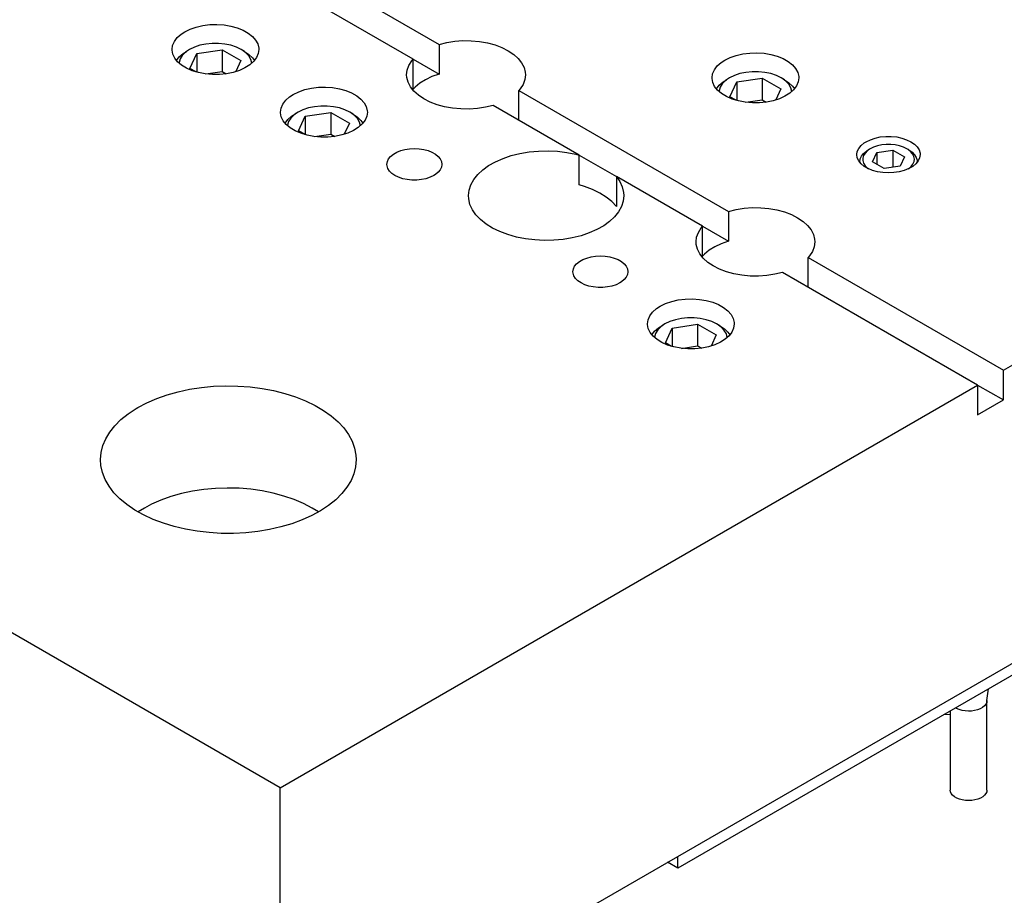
# Model space of a CAD drawing. Header units: inches. Extents: x 3 to 351, y 4 to 271.
# Tile 349 of 530: x 171.29 to 178.03, y 249.31 to 255.31. Entities that reach past the tile are written whole.
import ezdxf

# ---------------------------------------------------------------- set-up
doc = ezdxf.new("R2010")
doc.units = ezdxf.units.IN
doc.header["$LTSCALE"] = 0.5
doc.header["$MEASUREMENT"] = 0
doc.layers.add('DST', color=7, linetype='Continuous')

msp = doc.modelspace()

# ---------------------------------------------------------------- linework, layer by layer
at = {"layer": 'DST', "color": 254, "linetype": 'Continuous'}
for p, q in [((187.212, 256.1737), (173.0699, 248.0088)), ((173.4316, 255.5566), (174.1577, 255.1374)), ((173.981, 255.0353), (173.2548, 255.4546)), ((178.0196, 252.9077), (182.2623, 255.3572)), ((172.4552, 255.2414), (172.4969, 255.2559)), ((172.4969, 255.2559), (172.5423, 255.2662)), ((172.5423, 255.2662), (172.5899, 255.272)), ((172.5899, 255.272), (172.6385, 255.2733)), ((172.6385, 255.2733), (172.6869, 255.27)), ((172.6869, 255.27), (172.7336, 255.2622)), ((172.7336, 255.2622), (172.7776, 255.2501)), ((172.3664, 255.1831), (172.3928, 255.2067)), ((172.3928, 255.2067), (172.418, 255.2232)), ((172.418, 255.2232), (172.4552, 255.2414)), ((172.7776, 255.2501), (172.8175, 255.234)), ((172.8175, 255.234), (172.8523, 255.2143)), ((172.8523, 255.2143), (172.881, 255.1916)), ((172.881, 255.1916), (172.903, 255.1665)), ((172.3311, 255.1021), (172.3351, 255.1301)), ((172.3351, 255.1301), (172.3469, 255.1573)), ((172.3469, 255.1573), (172.3664, 255.1831)), ((172.903, 255.1665), (172.9176, 255.1397)), ((172.9176, 255.1397), (172.9243, 255.1119)), ((174.1577, 255.1374), (174.2102, 255.1503)), ((174.1577, 255.1374), (174.1577, 254.9333)), ((174.2102, 255.1503), (174.2652, 255.1588)), ((174.2652, 255.1588), (174.3217, 255.1628)), ((174.3217, 255.1628), (174.3787, 255.1622)), ((174.3787, 255.1622), (174.435, 255.157)), ((174.435, 255.157), (174.4894, 255.1473)), ((174.4894, 255.1473), (174.541, 255.1333)), ((174.541, 255.1333), (174.5886, 255.1152)), ((172.3311, 255.0983), (172.3311, 255.1021)), ((172.3362, 255.0704), (172.3311, 255.0983)), ((172.3491, 255.0433), (172.3362, 255.0704)), ((172.9208, 255.074), (172.909, 255.0468)), ((172.9248, 255.1021), (172.9208, 255.074)), ((172.9243, 255.1119), (172.9248, 255.1021)), ((174.5886, 255.1152), (174.6314, 255.0935)), ((174.6314, 255.0935), (174.6686, 255.0686)), ((174.6686, 255.0686), (174.6993, 255.0409)), ((176.1498, 255.0475), (176.1916, 255.0619)), ((176.1916, 255.0619), (176.2369, 255.0722)), ((176.2369, 255.0722), (176.2845, 255.0781)), ((176.2845, 255.0781), (176.3332, 255.0794)), ((176.3332, 255.0794), (176.3815, 255.0761)), ((176.3815, 255.0761), (176.4283, 255.0683)), ((176.4283, 255.0683), (176.4722, 255.0562)), ((176.4722, 255.0562), (176.5121, 255.0401)), ((172.3695, 255.0177), (172.3491, 255.0433)), ((172.3968, 254.9945), (172.3695, 255.0177)), ((172.4304, 254.9741), (172.3968, 254.9945)), ((172.8631, 254.9974), (172.8303, 254.9766)), ((172.8895, 255.021), (172.8631, 254.9974)), ((172.909, 255.0468), (172.8895, 255.021)), ((173.9404, 254.9614), (173.9523, 254.9935)), ((173.9523, 254.9935), (173.9719, 255.0244)), ((173.9719, 255.0244), (173.981, 255.0353)), ((173.981, 254.8312), (173.981, 255.0353)), ((173.981, 255.0353), (174.1577, 254.9333)), ((174.6993, 255.0409), (174.723, 255.011)), ((174.723, 255.011), (174.7392, 254.9795)), ((176.0416, 254.9634), (176.061, 254.9892)), ((176.061, 254.9892), (176.0875, 255.0128)), ((176.0875, 255.0128), (176.1127, 255.0293)), ((176.1127, 255.0293), (176.1498, 255.0475)), ((176.5121, 255.0401), (176.5469, 255.0204)), ((176.5469, 255.0204), (176.5757, 254.9977)), ((176.5757, 254.9977), (176.5976, 254.9726)), ((172.4693, 254.9572), (172.4304, 254.9741)), ((172.5124, 254.9442), (172.4693, 254.9572)), ((172.5587, 254.9354), (172.5124, 254.9442)), ((172.6068, 254.9311), (172.5587, 254.9354)), ((172.6555, 254.9314), (172.6068, 254.9311)), ((172.7035, 254.9363), (172.6555, 254.9314)), ((172.7494, 254.9456), (172.7035, 254.9363)), ((172.792, 254.9592), (172.7494, 254.9456)), ((172.8303, 254.9766), (172.792, 254.9592)), ((173.9364, 254.9285), (173.9404, 254.9614)), ((173.9377, 254.9102), (173.9364, 254.9285)), ((174.109, 254.9163), (174.0648, 254.8955)), ((174.1577, 254.9333), (174.109, 254.9163)), ((174.7392, 254.9795), (174.7477, 254.9469)), ((174.7489, 254.9285), (174.7449, 254.8957)), ((174.7477, 254.9469), (174.7489, 254.9285)), ((176.0257, 254.9081), (176.0297, 254.9362)), ((176.0297, 254.9362), (176.0416, 254.9634)), ((176.5976, 254.9726), (176.6122, 254.9458)), ((176.6122, 254.9458), (176.619, 254.918)), ((176.619, 254.918), (176.6195, 254.9081)), ((173.9461, 254.8776), (173.9377, 254.9102)), ((173.9623, 254.8461), (173.9461, 254.8776)), ((174.026, 254.8714), (173.9936, 254.8444)), ((174.0648, 254.8955), (174.026, 254.8714)), ((174.733, 254.8636), (174.7134, 254.8327)), ((174.7449, 254.8957), (174.733, 254.8636)), ((176.0258, 254.9044), (176.0257, 254.9081)), ((176.0308, 254.8764), (176.0258, 254.9044)), ((176.0437, 254.8493), (176.0308, 254.8764)), ((176.0641, 254.8238), (176.0437, 254.8493)), ((176.6036, 254.8529), (176.5842, 254.8271)), ((176.6155, 254.8801), (176.6036, 254.8529)), ((176.6195, 254.9081), (176.6155, 254.8801)), ((173.1353, 254.778), (173.1605, 254.7946)), ((173.1605, 254.7946), (173.1976, 254.8128)), ((173.1976, 254.8128), (173.2394, 254.8272)), ((173.2394, 254.8272), (173.2847, 254.8375)), ((173.2847, 254.8375), (173.3323, 254.8434)), ((173.3323, 254.8434), (173.381, 254.8447)), ((173.381, 254.8447), (173.4293, 254.8414)), ((173.4293, 254.8414), (173.4761, 254.8336)), ((173.4761, 254.8336), (173.52, 254.8214)), ((173.52, 254.8214), (173.5599, 254.8053)), ((173.5599, 254.8053), (173.5947, 254.7857)), ((173.5947, 254.7857), (173.6235, 254.763)), ((173.9861, 254.8162), (173.9623, 254.8461)), ((173.9936, 254.8444), (173.981, 254.8312)), ((174.0168, 254.7885), (173.9861, 254.8162)), ((174.0539, 254.7636), (174.0168, 254.7885)), ((174.7134, 254.8327), (174.7044, 254.8218)), ((174.7044, 254.8218), (176.1376, 253.9943)), ((174.7044, 254.6177), (174.7044, 254.8218)), ((176.0915, 254.8006), (176.0641, 254.8238)), ((176.125, 254.7802), (176.0915, 254.8006)), ((176.5249, 254.7827), (176.4867, 254.7653)), ((176.5577, 254.8035), (176.5249, 254.7827)), ((176.5842, 254.8271), (176.5577, 254.8035)), ((173.0775, 254.7014), (173.0894, 254.7287)), ((173.0894, 254.7287), (173.1088, 254.7545)), ((173.1088, 254.7545), (173.1353, 254.778)), ((173.6235, 254.763), (173.6455, 254.7379)), ((173.6455, 254.7379), (173.66, 254.7111)), ((174.0967, 254.7419), (174.0539, 254.7636)), ((174.1444, 254.7238), (174.0967, 254.7419)), ((174.196, 254.7098), (174.1444, 254.7238)), ((174.5276, 254.7197), (174.4752, 254.7068)), ((175.1173, 254.3793), (174.5276, 254.7197)), ((176.1639, 254.7633), (176.125, 254.7802)), ((176.2071, 254.7502), (176.1639, 254.7633)), ((176.2533, 254.7415), (176.2071, 254.7502)), ((176.3015, 254.7372), (176.2533, 254.7415)), ((176.3501, 254.7375), (176.3015, 254.7372)), ((176.3981, 254.7424), (176.3501, 254.7375)), ((176.444, 254.7517), (176.3981, 254.7424)), ((176.4867, 254.7653), (176.444, 254.7517)), ((173.0735, 254.6734), (173.0775, 254.7014)), ((173.0736, 254.6697), (173.0735, 254.6734)), ((173.0787, 254.6417), (173.0736, 254.6697)), ((173.66, 254.7111), (173.6668, 254.6832)), ((173.6673, 254.6734), (173.6633, 254.6454)), ((173.6668, 254.6832), (173.6673, 254.6734)), ((174.2504, 254.7001), (174.196, 254.7098)), ((174.3067, 254.6949), (174.2504, 254.7001)), ((174.3636, 254.6943), (174.3067, 254.6949)), ((174.4202, 254.6983), (174.3636, 254.6943)), ((174.4752, 254.7068), (174.4202, 254.6983)), ((173.0915, 254.6146), (173.0787, 254.6417)), ((173.1119, 254.5891), (173.0915, 254.6146)), ((173.1393, 254.5658), (173.1119, 254.5891)), ((173.632, 254.5923), (173.6055, 254.5687)), ((173.6514, 254.6181), (173.632, 254.5923)), ((173.6633, 254.6454), (173.6514, 254.6181)), ((173.1729, 254.5454), (173.1393, 254.5658)), ((173.2117, 254.5285), (173.1729, 254.5454)), ((173.2549, 254.5155), (173.2117, 254.5285)), ((173.3012, 254.5067), (173.2549, 254.5155)), ((173.4918, 254.517), (173.4459, 254.5076)), ((173.5345, 254.5306), (173.4918, 254.517)), ((173.5727, 254.548), (173.5345, 254.5306)), ((173.6055, 254.5687), (173.5727, 254.548)), ((173.3493, 254.5024), (173.3012, 254.5067)), ((173.398, 254.5027), (173.3493, 254.5024)), ((173.4459, 254.5076), (173.398, 254.5027)), ((177.0295, 254.4253), (177.0455, 254.445)), ((177.0455, 254.445), (177.0671, 254.4629)), ((177.0671, 254.4629), (177.0799, 254.4709)), ((177.0799, 254.4709), (177.1088, 254.4849)), ((177.1088, 254.4849), (177.1415, 254.4958)), ((177.1415, 254.4958), (177.1769, 254.5033)), ((177.1769, 254.5033), (177.2141, 254.5071)), ((177.2141, 254.5071), (177.2519, 254.5071)), ((177.2519, 254.5071), (177.289, 254.5033)), ((177.289, 254.5033), (177.3245, 254.4958)), ((177.3245, 254.4958), (177.3572, 254.4849)), ((177.3572, 254.4849), (177.3861, 254.4709)), ((177.3861, 254.4709), (177.4104, 254.4542)), ((177.4104, 254.4542), (177.4292, 254.4354)), ((173.8267, 254.3703), (173.8455, 254.3858)), ((173.8455, 254.3858), (173.8686, 254.3991)), ((173.8686, 254.3991), (173.8954, 254.4099)), ((173.8954, 254.4099), (173.925, 254.4179)), ((173.925, 254.4179), (173.9566, 254.4228)), ((173.9566, 254.4228), (173.9891, 254.4244)), ((173.9891, 254.4244), (174.0217, 254.4228)), ((174.0217, 254.4228), (174.0533, 254.4179)), ((174.0533, 254.4179), (174.0829, 254.4099)), ((174.0829, 254.4099), (174.1096, 254.3991)), ((174.1096, 254.3991), (174.1328, 254.3858)), ((174.1328, 254.3858), (174.1515, 254.3703)), ((174.6519, 254.3758), (174.7118, 254.3907)), ((174.7118, 254.3907), (174.7744, 254.4011)), ((174.7744, 254.4011), (174.8387, 254.4071)), ((174.8387, 254.4071), (174.9038, 254.4085)), ((174.9038, 254.4085), (174.9688, 254.4052)), ((174.9688, 254.4052), (175.0325, 254.3974)), ((175.0325, 254.3974), (175.0941, 254.3852)), ((175.0941, 254.3852), (175.1173, 254.3793)), ((175.1173, 254.1751), (175.1173, 254.3793)), ((175.1173, 254.3793), (175.3712, 254.2327)), ((177.0164, 254.3825), (177.0197, 254.4042)), ((177.0197, 254.3608), (177.0164, 254.3825)), ((177.0197, 254.4042), (177.0295, 254.4253)), ((177.4292, 254.4354), (177.4421, 254.4149)), ((177.4421, 254.4149), (177.4487, 254.3934)), ((177.4495, 254.3825), (177.4462, 254.3608)), ((177.4487, 254.3934), (177.4495, 254.3825)), ((173.8016, 254.3162), (173.8045, 254.335)), ((173.8023, 254.3067), (173.8016, 254.3162)), ((173.8045, 254.335), (173.8129, 254.3532)), ((173.8129, 254.3532), (173.8267, 254.3703)), ((174.1515, 254.3703), (174.1653, 254.3532)), ((174.1653, 254.3532), (174.1738, 254.335)), ((174.1738, 254.335), (174.1766, 254.3162)), ((174.1766, 254.3162), (174.1738, 254.2974)), ((174.4971, 254.3078), (174.5437, 254.3341)), ((174.5437, 254.3341), (174.5956, 254.3569)), ((174.5956, 254.3569), (174.6519, 254.3758)), ((177.0295, 254.3398), (177.0197, 254.3608)), ((177.0455, 254.32), (177.0295, 254.3398)), ((177.0671, 254.3022), (177.0455, 254.32)), ((177.4205, 254.32), (177.3989, 254.3022)), ((177.4365, 254.3398), (177.4205, 254.32)), ((177.4462, 254.3608), (177.4365, 254.3398)), ((173.808, 254.2882), (173.8023, 254.3067)), ((173.8192, 254.2704), (173.808, 254.2882)), ((173.8355, 254.2541), (173.8192, 254.2704)), ((173.8565, 254.2396), (173.8355, 254.2541)), ((174.1328, 254.2466), (174.1217, 254.2396)), ((174.1515, 254.2621), (174.1328, 254.2466)), ((174.1653, 254.2792), (174.1515, 254.2621)), ((174.1738, 254.2974), (174.1653, 254.2792)), ((174.395, 254.2123), (174.4222, 254.2465)), ((174.4222, 254.2465), (174.4564, 254.2785)), ((174.4564, 254.2785), (174.4971, 254.3078)), ((177.0938, 254.2868), (177.0671, 254.3022)), ((177.1247, 254.2743), (177.0938, 254.2868)), ((177.1589, 254.265), (177.1247, 254.2743)), ((177.1954, 254.2594), (177.1589, 254.265)), ((177.233, 254.2575), (177.1954, 254.2594)), ((177.2706, 254.2594), (177.233, 254.2575)), ((177.307, 254.265), (177.2706, 254.2594)), ((177.3412, 254.2743), (177.307, 254.265)), ((177.3722, 254.2868), (177.3412, 254.2743)), ((177.3989, 254.3022), (177.3722, 254.2868)), ((173.8816, 254.2275), (173.8565, 254.2396)), ((173.9099, 254.2181), (173.8816, 254.2275)), ((173.9406, 254.2116), (173.9099, 254.2181)), ((173.9728, 254.2083), (173.9406, 254.2116)), ((174.0055, 254.2083), (173.9728, 254.2083)), ((174.0377, 254.2116), (174.0055, 254.2083)), ((174.0684, 254.2181), (174.0377, 254.2116)), ((174.0967, 254.2275), (174.0684, 254.2181)), ((174.1217, 254.2396), (174.0967, 254.2275)), ((174.3634, 254.1394), (174.3754, 254.1764)), ((174.3754, 254.1764), (174.395, 254.2123)), ((175.153, 254.1644), (175.1173, 254.1751)), ((175.9609, 253.8922), (175.3712, 254.2327)), ((175.3712, 254.2327), (175.3712, 254.0286)), ((175.3712, 254.2327), (175.3953, 254.1977)), ((175.3953, 254.1977), (175.4118, 254.1614)), ((174.3594, 254.1019), (174.3634, 254.1394)), ((175.2076, 254.1439), (175.153, 254.1644)), ((175.2574, 254.1196), (175.2076, 254.1439)), ((175.3017, 254.0921), (175.2574, 254.1196)), ((175.4118, 254.1614), (175.4205, 254.1241)), ((175.4205, 254.1241), (175.4219, 254.1019)), ((174.3609, 254.0794), (174.3594, 254.1019)), ((174.3696, 254.0421), (174.3609, 254.0794)), ((174.3862, 254.0057), (174.3696, 254.0421)), ((175.3398, 254.0615), (175.3017, 254.0921)), ((175.3712, 254.0286), (175.3398, 254.0615)), ((175.4179, 254.0643), (175.406, 254.0273)), ((175.4219, 254.1019), (175.4179, 254.0643)), ((174.4104, 253.9708), (174.3862, 254.0057)), ((175.3863, 253.9915), (175.3592, 253.9573)), ((175.406, 254.0273), (175.3863, 253.9915)), ((176.1376, 253.9943), (176.1901, 254.0072)), ((176.1376, 253.9943), (176.1376, 253.7902)), ((176.1901, 254.0072), (176.2451, 254.0157)), ((176.2451, 254.0157), (176.3016, 254.0197)), ((176.3016, 254.0197), (176.3586, 254.0191)), ((176.3586, 254.0191), (176.4149, 254.0139)), ((176.4149, 254.0139), (176.4693, 254.0042)), ((176.4693, 254.0042), (176.5209, 253.9902)), ((176.5209, 253.9902), (176.5685, 253.9721)), ((176.5685, 253.9721), (176.6113, 253.9504)), ((174.4418, 253.9378), (174.4104, 253.9708)), ((174.4799, 253.9073), (174.4418, 253.9378)), ((174.5243, 253.8798), (174.4799, 253.9073)), ((175.325, 253.9252), (175.2843, 253.8959)), ((175.3592, 253.9573), (175.325, 253.9252)), ((176.6113, 253.9504), (176.6485, 253.9255)), ((176.6485, 253.9255), (176.6792, 253.8978)), ((174.5741, 253.8555), (174.5243, 253.8798)), ((174.6287, 253.835), (174.5741, 253.8555)), ((175.1858, 253.8468), (175.1295, 253.8279)), ((175.2376, 253.8696), (175.1858, 253.8468)), ((175.2843, 253.8959), (175.2376, 253.8696)), ((175.9203, 253.8183), (175.9322, 253.8504)), ((175.9322, 253.8504), (175.9518, 253.8813)), ((175.9518, 253.8813), (175.9609, 253.8922)), ((175.9609, 253.6881), (175.9609, 253.8922)), ((175.9609, 253.8922), (176.1376, 253.7902)), ((176.6792, 253.8978), (176.7029, 253.8679)), ((176.7029, 253.8679), (176.7191, 253.8364)), ((174.6873, 253.8185), (174.6287, 253.835)), ((174.7489, 253.8063), (174.6873, 253.8185)), ((174.8126, 253.7985), (174.7489, 253.8063)), ((174.8775, 253.7952), (174.8126, 253.7985)), ((174.9427, 253.7966), (174.8775, 253.7952)), ((175.007, 253.8026), (174.9427, 253.7966)), ((175.0696, 253.8131), (175.007, 253.8026)), ((175.1295, 253.8279), (175.0696, 253.8131)), ((175.9163, 253.7855), (175.9203, 253.8183)), ((175.9176, 253.7671), (175.9163, 253.7855)), ((176.0889, 253.7732), (176.0447, 253.7524)), ((176.1376, 253.7902), (176.0889, 253.7732)), ((176.7191, 253.8364), (176.7276, 253.8038)), ((176.7288, 253.7855), (176.7248, 253.7527)), ((176.7276, 253.8038), (176.7288, 253.7855)), ((175.926, 253.7346), (175.9176, 253.7671)), ((175.9422, 253.703), (175.926, 253.7346)), ((175.966, 253.6731), (175.9422, 253.703)), ((176.0059, 253.7283), (175.9735, 253.7013)), ((176.0447, 253.7524), (176.0059, 253.7283)), ((176.7129, 253.7205), (176.6933, 253.6896)), ((176.7248, 253.7527), (176.7129, 253.7205)), ((175.0857, 253.6184), (175.0995, 253.6355)), ((175.0995, 253.6355), (175.1183, 253.6509)), ((175.1183, 253.6509), (175.1414, 253.6643)), ((175.1414, 253.6643), (175.1682, 253.6751)), ((175.1682, 253.6751), (175.1978, 253.6831)), ((175.1978, 253.6831), (175.2294, 253.6879)), ((175.2294, 253.6879), (175.2619, 253.6896)), ((175.2619, 253.6896), (175.2945, 253.6879)), ((175.2945, 253.6879), (175.326, 253.6831)), ((175.326, 253.6831), (175.3557, 253.6751)), ((175.3557, 253.6751), (175.3824, 253.6643)), ((175.3824, 253.6643), (175.4056, 253.6509)), ((175.4056, 253.6509), (175.4243, 253.6355)), ((175.4243, 253.6355), (175.4381, 253.6184)), ((175.9735, 253.7013), (175.9609, 253.6881)), ((175.9967, 253.6454), (175.966, 253.6731)), ((176.0338, 253.6205), (175.9967, 253.6454)), ((176.6933, 253.6896), (176.6843, 253.6787)), ((176.6843, 253.6787), (178.0196, 252.9077)), ((176.6843, 253.4746), (176.6843, 253.6787)), ((175.0744, 253.5813), (175.0773, 253.6001)), ((175.0751, 253.5719), (175.0744, 253.5813)), ((175.0808, 253.5533), (175.0751, 253.5719)), ((175.0773, 253.6001), (175.0857, 253.6184)), ((175.4381, 253.6184), (175.4466, 253.6001)), ((175.4466, 253.6001), (175.4494, 253.5813)), ((175.4494, 253.5813), (175.4466, 253.5625)), ((176.0766, 253.5988), (176.0338, 253.6205)), ((176.1243, 253.5807), (176.0766, 253.5988)), ((176.1759, 253.5667), (176.1243, 253.5807)), ((176.5075, 253.5766), (176.4551, 253.5637)), ((177.8429, 252.8057), (176.5075, 253.5766)), ((175.092, 253.5356), (175.0808, 253.5533)), ((175.1083, 253.5192), (175.092, 253.5356)), ((175.1293, 253.5048), (175.1083, 253.5192)), ((175.1544, 253.4927), (175.1293, 253.5048)), ((175.3945, 253.5048), (175.3695, 253.4927)), ((175.4056, 253.5118), (175.3945, 253.5048)), ((175.4243, 253.5272), (175.4056, 253.5118)), ((175.4381, 253.5443), (175.4243, 253.5272)), ((175.4466, 253.5625), (175.4381, 253.5443)), ((176.2303, 253.557), (176.1759, 253.5667)), ((176.2866, 253.5518), (176.2303, 253.557)), ((176.3435, 253.5512), (176.2866, 253.5518)), ((176.4001, 253.5552), (176.3435, 253.5512)), ((176.4551, 253.5637), (176.4001, 253.5552)), ((175.1827, 253.4832), (175.1544, 253.4927)), ((175.2134, 253.4768), (175.1827, 253.4832)), ((175.2456, 253.4735), (175.2134, 253.4768)), ((175.2783, 253.4735), (175.2456, 253.4735)), ((175.3104, 253.4768), (175.2783, 253.4735)), ((175.3412, 253.4832), (175.3104, 253.4768)), ((175.3695, 253.4927), (175.3412, 253.4832)), ((175.7079, 253.3635), (175.7496, 253.3779)), ((175.7496, 253.3779), (175.795, 253.3882)), ((175.795, 253.3882), (175.8426, 253.3941)), ((175.8426, 253.3941), (175.8912, 253.3954)), ((175.8912, 253.3954), (175.9396, 253.3921)), ((175.9396, 253.3921), (175.9863, 253.3843)), ((175.9863, 253.3843), (176.0303, 253.3722)), ((176.0303, 253.3722), (176.0702, 253.3561)), ((175.5996, 253.2794), (175.6191, 253.3052)), ((175.6191, 253.3052), (175.6455, 253.3288)), ((175.6455, 253.3288), (175.6707, 253.3453)), ((175.6707, 253.3453), (175.7079, 253.3635)), ((176.0702, 253.3561), (176.105, 253.3364)), ((176.105, 253.3364), (176.1337, 253.3137)), ((176.1337, 253.3137), (176.1557, 253.2886)), ((175.5838, 253.2241), (175.5878, 253.2521)), ((175.5878, 253.2521), (175.5996, 253.2794)), ((176.1557, 253.2886), (176.1703, 253.2618)), ((176.1703, 253.2618), (176.177, 253.234)), ((176.177, 253.234), (176.1775, 253.2241)), ((175.5838, 253.2204), (175.5838, 253.2241)), ((175.5889, 253.1924), (175.5838, 253.2204)), ((175.6018, 253.1653), (175.5889, 253.1924)), ((175.6222, 253.1398), (175.6018, 253.1653)), ((176.1616, 253.1688), (176.1422, 253.1431)), ((176.1735, 253.1961), (176.1616, 253.1688)), ((176.1775, 253.2241), (176.1735, 253.1961)), ((175.6495, 253.1165), (175.6222, 253.1398)), ((175.6831, 253.0962), (175.6495, 253.1165)), ((176.083, 253.0987), (176.0447, 253.0813)), ((176.1157, 253.1195), (176.083, 253.0987)), ((176.1422, 253.1431), (176.1157, 253.1195)), ((175.722, 253.0793), (175.6831, 253.0962)), ((175.7651, 253.0662), (175.722, 253.0793)), ((175.8114, 253.0575), (175.7651, 253.0662)), ((175.8595, 253.0532), (175.8114, 253.0575)), ((175.9082, 253.0535), (175.8595, 253.0532)), ((175.9561, 253.0584), (175.9082, 253.0535)), ((176.0021, 253.0677), (175.9561, 253.0584)), ((176.0447, 253.0813), (176.0021, 253.0677)), ((178.0196, 252.7036), (178.0196, 252.9077)), ((172.298, 252.7391), (172.3733, 252.7601)), ((172.3733, 252.7601), (172.4517, 252.7769)), ((172.4517, 252.7769), (172.5325, 252.7893)), ((172.5325, 252.7893), (172.6151, 252.7972)), ((172.6151, 252.7972), (172.6985, 252.8004)), ((172.6985, 252.8004), (172.7821, 252.7991)), ((172.7821, 252.7991), (172.8651, 252.7932)), ((172.8651, 252.7932), (172.9468, 252.7827)), ((172.9468, 252.7827), (173.0263, 252.7678)), ((173.0263, 252.7678), (173.103, 252.7485)), ((173.0699, 250.05), (177.8429, 252.8057)), ((177.8429, 252.8057), (177.8429, 252.6016)), ((177.8429, 252.8057), (178.0196, 252.7036)), ((172.1595, 252.6851), (172.2265, 252.714)), ((172.2265, 252.714), (172.298, 252.7391)), ((173.103, 252.7485), (173.1762, 252.7252)), ((173.1762, 252.7252), (173.2452, 252.6978)), ((173.2452, 252.6978), (173.3093, 252.6668)), ((177.8429, 252.6016), (178.0196, 252.7036)), ((172.0302, 252.6088), (172.0851, 252.6452)), ((172.0851, 252.6452), (172.0976, 252.6526)), ((172.0976, 252.6526), (172.1595, 252.6851)), ((173.3093, 252.6668), (173.3681, 252.6325)), ((173.3681, 252.6325), (173.4208, 252.595)), ((171.9395, 252.5278), (171.9815, 252.5696)), ((171.9815, 252.5696), (172.0302, 252.6088)), ((173.4208, 252.595), (173.4672, 252.5548)), ((171.9046, 252.4839), (171.9395, 252.5278)), ((173.4672, 252.5548), (173.5066, 252.5122)), ((173.5066, 252.5122), (173.5389, 252.4677)), ((171.8573, 252.3914), (171.8771, 252.4383)), ((171.8771, 252.4383), (171.9046, 252.4839)), ((173.5389, 252.4677), (173.5636, 252.4215)), ((171.8453, 252.3436), (171.8573, 252.3914)), ((173.5636, 252.4215), (173.5806, 252.3742)), ((173.5806, 252.3742), (173.5897, 252.3262)), ((173.0699, 250.05), (169.1366, 252.3209)), ((171.8413, 252.2954), (171.8453, 252.3436)), ((171.8442, 252.2542), (171.8413, 252.2954)), ((173.5913, 252.2954), (173.5873, 252.2471)), ((173.5897, 252.3262), (173.5913, 252.2954)), ((171.855, 252.2063), (171.8442, 252.2542)), ((173.5873, 252.2471), (173.5754, 252.1993)), ((171.8737, 252.1593), (171.855, 252.2063)), ((171.9, 252.1134), (171.8737, 252.1593)), ((173.5754, 252.1993), (173.5556, 252.1524)), ((171.9339, 252.0693), (171.9, 252.1134)), ((173.5281, 252.1068), (173.4932, 252.0629)), ((173.5556, 252.1524), (173.5281, 252.1068)), ((171.9748, 252.0272), (171.9339, 252.0693)), ((172.0226, 251.9875), (171.9748, 252.0272)), ((173.4512, 252.0212), (173.4025, 251.9819)), ((173.4932, 252.0629), (173.4512, 252.0212)), ((172.0766, 251.9507), (172.0226, 251.9875)), ((173.4025, 251.9819), (173.3475, 251.9455)), ((172.1366, 251.917), (172.0766, 251.9507)), ((172.2018, 251.8868), (172.1366, 251.917)), ((172.2717, 251.8603), (172.2018, 251.8868)), ((173.2868, 251.9123), (173.2208, 251.8826)), ((173.3475, 251.9455), (173.2868, 251.9123)), ((172.3457, 251.8377), (172.2717, 251.8603)), ((172.4231, 251.8194), (172.3457, 251.8377)), ((172.5031, 251.8054), (172.4231, 251.8194)), ((172.9979, 251.8171), (172.9175, 251.8037)), ((173.0757, 251.8348), (172.9979, 251.8171)), ((173.1503, 251.8567), (173.0757, 251.8348)), ((173.2208, 251.8826), (173.1503, 251.8567)), ((172.5851, 251.7959), (172.5031, 251.8054)), ((172.6683, 251.791), (172.5851, 251.7959)), ((172.752, 251.7906), (172.6683, 251.791)), ((172.8353, 251.7949), (172.752, 251.7906)), ((172.9175, 251.8037), (172.8353, 251.7949)), ((173.0699, 248.0088), (173.0699, 250.05))]:
    msp.add_line(p, q, dxfattribs=at)
at = {"layer": 'DST', "color": 132, "linetype": 'Continuous'}
for p, q in [((172.4846, 255.1182), (172.4512, 255.1021)), ((172.5223, 255.1308), (172.4846, 255.1182)), ((172.5632, 255.1394), (172.5223, 255.1308)), ((172.6062, 255.1438), (172.5632, 255.1394)), ((172.6497, 255.1438), (172.6062, 255.1438)), ((172.6927, 255.1394), (172.6497, 255.1438)), ((172.7336, 255.1308), (172.6927, 255.1394)), ((172.7713, 255.1182), (172.7336, 255.1308)), ((172.8047, 255.102), (172.7713, 255.1182)), ((172.3615, 255.0265), (172.3804, 255.0516)), ((172.3804, 255.0516), (172.4063, 255.0745)), ((172.4014, 255.061), (172.3865, 255.0373)), ((172.4232, 255.0828), (172.4014, 255.061)), ((172.4063, 255.0745), (172.4291, 255.0893)), ((172.4512, 255.102), (172.4232, 255.0828)), ((172.4512, 255.102), (172.4291, 255.0893)), ((172.4512, 255.1021), (172.4512, 255.102)), ((172.4537, 254.973), (172.5004, 255.0736)), ((172.5004, 255.0736), (172.6746, 255.1006)), ((172.5004, 255.0736), (172.5004, 254.9473)), ((172.6746, 255.1006), (172.8022, 255.0269)), ((172.6746, 255.1006), (172.6746, 254.952)), ((172.8268, 255.0893), (172.8047, 255.102)), ((172.8089, 255.0996), (172.8047, 255.102)), ((172.8361, 255.08), (172.8089, 255.0996)), ((172.8268, 255.0893), (172.8574, 255.0684)), ((172.857, 255.0579), (172.8361, 255.08)), ((172.8709, 255.034), (172.857, 255.0579)), ((172.8574, 255.0684), (172.8814, 255.0448)), ((172.3789, 255.0126), (172.3785, 255.0092)), ((172.3865, 255.0373), (172.3789, 255.0126)), ((172.8022, 255.0269), (172.7668, 254.9505)), ((172.8774, 255.0092), (172.8709, 255.034)), ((172.8814, 255.0448), (172.8944, 255.0265)), ((172.4963, 254.9484), (172.4537, 254.973)), ((172.5633, 254.9348), (172.6746, 254.952)), ((172.6746, 254.952), (172.7022, 254.9361)), ((176.1792, 254.9243), (176.1458, 254.9081)), ((176.2169, 254.9369), (176.1792, 254.9243)), ((176.2579, 254.9455), (176.2169, 254.9369)), ((176.3008, 254.9499), (176.2579, 254.9455)), ((176.3444, 254.9499), (176.3008, 254.9499)), ((176.3873, 254.9455), (176.3444, 254.9499)), ((176.4282, 254.9369), (176.3873, 254.9455)), ((176.466, 254.9243), (176.4282, 254.9369)), ((176.4994, 254.9081), (176.466, 254.9243)), ((176.0561, 254.8325), (176.075, 254.8576)), ((176.075, 254.8576), (176.101, 254.8805)), ((176.096, 254.8671), (176.0811, 254.8434)), ((176.1178, 254.8889), (176.096, 254.8671)), ((176.101, 254.8805), (176.1237, 254.8954)), ((176.1458, 254.9081), (176.1178, 254.8889)), ((176.1458, 254.9081), (176.1237, 254.8954)), ((176.1458, 254.9081), (176.1458, 254.9081)), ((176.1483, 254.7791), (176.195, 254.8797)), ((176.195, 254.8797), (176.3693, 254.9067)), ((176.195, 254.8797), (176.195, 254.7534)), ((176.3693, 254.9067), (176.4969, 254.833)), ((176.3693, 254.9067), (176.3693, 254.7581)), ((176.5215, 254.8954), (176.4994, 254.9081)), ((176.5035, 254.9057), (176.4994, 254.9081)), ((176.5307, 254.886), (176.5035, 254.9057)), ((176.5215, 254.8954), (176.552, 254.8745)), ((176.5516, 254.864), (176.5307, 254.886)), ((176.5655, 254.8401), (176.5516, 254.864)), ((176.552, 254.8745), (176.5761, 254.8509)), ((176.5761, 254.8509), (176.589, 254.8325)), ((176.0735, 254.8187), (176.0731, 254.8152)), ((176.0811, 254.8434), (176.0735, 254.8187)), ((176.4969, 254.833), (176.4614, 254.7566)), ((176.5721, 254.8152), (176.5655, 254.8401)), ((173.3486, 254.7151), (173.3057, 254.7108)), ((173.3922, 254.7151), (173.3486, 254.7151)), ((173.4351, 254.7107), (173.3922, 254.7151)), ((176.1909, 254.7545), (176.1483, 254.7791)), ((176.2579, 254.7409), (176.3693, 254.7581)), ((176.3693, 254.7581), (176.3968, 254.7422)), ((173.1229, 254.6229), (173.1488, 254.6458)), ((173.1656, 254.6541), (173.1438, 254.6323)), ((173.1488, 254.6458), (173.1715, 254.6606)), ((173.1936, 254.6734), (173.1656, 254.6541)), ((173.1936, 254.6734), (173.1715, 254.6606)), ((173.227, 254.6896), (173.1936, 254.6734)), ((173.1936, 254.6734), (173.1936, 254.6734)), ((173.2648, 254.7021), (173.227, 254.6896)), ((173.2428, 254.645), (173.4171, 254.6719)), ((173.3057, 254.7108), (173.2648, 254.7021)), ((173.4171, 254.6719), (173.5447, 254.5983)), ((173.4171, 254.6719), (173.4171, 254.5233)), ((173.4761, 254.7021), (173.4351, 254.7107)), ((173.5138, 254.6896), (173.4761, 254.7021)), ((173.5472, 254.6734), (173.5138, 254.6896)), ((173.5693, 254.6606), (173.5472, 254.6734)), ((173.5513, 254.6709), (173.5472, 254.6734)), ((173.5785, 254.6513), (173.5513, 254.6709)), ((173.5693, 254.6606), (173.5999, 254.6397)), ((173.5994, 254.6292), (173.5785, 254.6513)), ((173.104, 254.5978), (173.1229, 254.6229)), ((173.1214, 254.5839), (173.1209, 254.5805)), ((173.1289, 254.6087), (173.1214, 254.5839)), ((173.1438, 254.6323), (173.1289, 254.6087)), ((173.1961, 254.5444), (173.2428, 254.645)), ((173.2428, 254.645), (173.2428, 254.5186)), ((173.5447, 254.5983), (173.5092, 254.5219)), ((173.6134, 254.6054), (173.5994, 254.6292)), ((173.5999, 254.6397), (173.6239, 254.6161)), ((173.6199, 254.5805), (173.6134, 254.6054)), ((173.6239, 254.6161), (173.6369, 254.5978)), ((173.2387, 254.5198), (173.1961, 254.5444)), ((173.3057, 254.5061), (173.4171, 254.5233)), ((173.4171, 254.5233), (173.4447, 254.5074)), ((177.1871, 254.4492), (177.1581, 254.4431)), ((177.2175, 254.4523), (177.1871, 254.4492)), ((177.2484, 254.4523), (177.2175, 254.4523)), ((177.2788, 254.4492), (177.2484, 254.4523)), ((177.3079, 254.4431), (177.2788, 254.4492)), ((177.048, 254.3732), (177.0625, 254.3911)), ((177.0618, 254.3768), (177.0565, 254.3593)), ((177.0724, 254.3936), (177.0618, 254.3768)), ((177.0625, 254.3911), (177.0822, 254.4074)), ((177.0879, 254.409), (177.0724, 254.3936)), ((177.0822, 254.4074), (177.0938, 254.4147)), ((177.1077, 254.4227), (177.0879, 254.409)), ((177.1077, 254.4227), (177.0938, 254.4147)), ((177.1314, 254.4342), (177.1077, 254.4227)), ((177.1077, 254.4227), (177.1077, 254.4227)), ((177.1232, 254.3334), (177.1526, 254.3968)), ((177.1581, 254.4431), (177.1314, 254.4342)), ((177.1526, 254.3968), (177.2624, 254.4138)), ((177.1526, 254.3968), (177.1526, 254.3164)), ((177.2624, 254.4138), (177.3428, 254.3674)), ((177.2624, 254.4138), (177.2624, 254.2961)), ((177.3346, 254.4342), (177.3079, 254.4431)), ((177.3583, 254.4227), (177.3346, 254.4342)), ((177.3722, 254.4147), (177.3583, 254.4227)), ((177.3666, 254.4176), (177.3583, 254.4227)), ((177.3847, 254.4031), (177.3666, 254.4176)), ((177.3722, 254.4147), (177.3942, 254.3995)), ((177.3983, 254.3871), (177.3847, 254.4031)), ((177.3942, 254.3995), (177.4114, 254.3823)), ((177.4069, 254.37), (177.3983, 254.3871)), ((177.4114, 254.3823), (177.4231, 254.3637)), ((177.0361, 254.3343), (177.0391, 254.354)), ((177.0361, 254.3343), (177.0361, 254.3304)), ((177.0363, 254.3303), (177.0361, 254.3343)), ((177.0391, 254.354), (177.048, 254.3732)), ((177.0565, 254.3593), (177.0565, 254.3415)), ((177.0565, 254.3415), (177.0619, 254.3239)), ((177.0619, 254.3239), (177.0724, 254.3071)), ((177.2036, 254.287), (177.1232, 254.3334)), ((177.3428, 254.3674), (177.3133, 254.304)), ((177.388, 254.3009), (177.4006, 254.3172)), ((177.4006, 254.3172), (177.408, 254.3345)), ((177.4101, 254.3523), (177.4069, 254.37)), ((177.408, 254.3345), (177.4101, 254.3523)), ((177.4231, 254.3637), (177.4291, 254.3442)), ((177.4291, 254.3442), (177.4298, 254.3343)), ((177.4298, 254.3343), (177.4297, 254.3303)), ((177.4298, 254.3304), (177.4298, 254.3343)), ((177.0724, 254.3071), (177.0879, 254.2917)), ((177.0879, 254.2917), (177.0952, 254.2861)), ((177.3133, 254.304), (177.2036, 254.287)), ((177.3708, 254.2861), (177.388, 254.3009)), ((182.5098, 253.3772), (175.7922, 249.4989)), ((175.7372, 253.2403), (175.7039, 253.2241)), ((175.775, 253.2529), (175.7372, 253.2403)), ((175.8159, 253.2615), (175.775, 253.2529)), ((175.8589, 253.2659), (175.8159, 253.2615)), ((175.9024, 253.2659), (175.8589, 253.2659)), ((175.9453, 253.2615), (175.9024, 253.2659)), ((175.9863, 253.2529), (175.9453, 253.2615)), ((176.024, 253.2403), (175.9863, 253.2529)), ((176.0574, 253.2241), (176.024, 253.2403)), ((175.6142, 253.1485), (175.6331, 253.1736)), ((175.6331, 253.1736), (175.659, 253.1965)), ((175.6541, 253.1831), (175.6392, 253.1594)), ((175.6758, 253.2049), (175.6541, 253.1831)), ((175.659, 253.1965), (175.6818, 253.2114)), ((175.7039, 253.2241), (175.6758, 253.2049)), ((175.7039, 253.2241), (175.6818, 253.2114)), ((175.7039, 253.2241), (175.7039, 253.2241)), ((175.7064, 253.0951), (175.7531, 253.1957)), ((175.7531, 253.1957), (175.9273, 253.2227)), ((175.7531, 253.1957), (175.7531, 253.0694)), ((175.9273, 253.2227), (176.0549, 253.149)), ((175.9273, 253.2227), (175.9273, 253.0741)), ((176.0795, 253.2114), (176.0574, 253.2241)), ((176.0616, 253.2217), (176.0574, 253.2241)), ((176.0888, 253.202), (176.0616, 253.2217)), ((176.0795, 253.2114), (176.1101, 253.1905)), ((176.1097, 253.1799), (176.0888, 253.202)), ((176.1236, 253.1561), (176.1097, 253.1799)), ((176.1101, 253.1905), (176.1341, 253.1669)), ((176.1341, 253.1669), (176.1471, 253.1485)), ((175.6316, 253.1346), (175.6311, 253.1312)), ((175.6392, 253.1594), (175.6316, 253.1346)), ((176.0549, 253.149), (176.0195, 253.0726)), ((176.1301, 253.1312), (176.1236, 253.1561)), ((175.749, 253.0705), (175.7064, 253.0951)), ((175.8159, 253.0568), (175.9273, 253.0741)), ((175.9273, 253.0741), (175.9549, 253.0582)), ((175.7922, 249.4989), (175.7215, 249.5397)), ((175.7922, 249.4989), (175.7922, 249.5805))]:
    msp.add_line(p, q, dxfattribs=at)
at = {"layer": 'DST', "color": 136, "linetype": 'Continuous'}
for p, q in [((172.5494, 252.091), (172.4714, 252.0792)), ((172.629, 252.0983), (172.5494, 252.091)), ((172.7094, 252.101), (172.629, 252.0983)), ((172.79, 252.0991), (172.7094, 252.101)), ((172.8698, 252.0926), (172.79, 252.0991)), ((172.9481, 252.0816), (172.8698, 252.0926)), ((172.3235, 252.0426), (172.2549, 252.0181)), ((172.3959, 252.063), (172.3235, 252.0426)), ((172.4714, 252.0792), (172.3959, 252.063)), ((173.0241, 252.0661), (172.9481, 252.0816)), ((173.0971, 252.0464), (173.0241, 252.0661)), ((173.1663, 252.0226), (173.0971, 252.0464)), ((173.2311, 251.9949), (173.1663, 252.0226)), ((172.1418, 251.9637), (172.0976, 251.9382)), ((172.1418, 251.9637), (172.0993, 251.9372)), ((172.1909, 251.9898), (172.1418, 251.9637)), ((172.2549, 252.0181), (172.1909, 251.9898)), ((173.2909, 251.9637), (173.2311, 251.9949)), ((173.335, 251.9382), (173.2909, 251.9637)), ((173.3333, 251.9372), (173.2909, 251.9637))]:
    msp.add_line(p, q, dxfattribs=at)
at = {"layer": 'DST', "color": 9, "linetype": 'Continuous'}
for p, q in [((177.907, 250.647), (177.9181, 250.7265)), ((177.907, 250.0346), (177.907, 250.647)), ((177.6116, 250.5486), (177.6105, 250.5486)), ((177.655, 250.5507), (177.6116, 250.5486)), ((177.655, 250.5743), (177.655, 250.0346)), ((177.6569, 250.022), (177.655, 250.0346)), ((177.6626, 250.0098), (177.6569, 250.022)), ((177.6719, 249.9983), (177.6626, 250.0098)), ((177.6845, 249.9879), (177.6719, 249.9983)), ((177.8901, 249.9983), (177.8775, 249.9879)), ((177.8994, 250.0098), (177.8901, 249.9983)), ((177.9051, 250.022), (177.8994, 250.0098)), ((177.907, 250.0346), (177.9051, 250.022)), ((177.7, 249.9789), (177.6845, 249.9879)), ((177.718, 249.9716), (177.7, 249.9789)), ((177.7379, 249.9663), (177.718, 249.9716)), ((177.7591, 249.963), (177.7379, 249.9663)), ((177.781, 249.9619), (177.7591, 249.963)), ((177.8029, 249.963), (177.781, 249.9619)), ((177.8241, 249.9663), (177.8029, 249.963)), ((177.844, 249.9716), (177.8241, 249.9663)), ((177.862, 249.9789), (177.844, 249.9716)), ((177.8775, 249.9879), (177.862, 249.9789))]:
    msp.add_line(p, q, dxfattribs=at)
at = {"layer": 'DST', "color": 96, "linetype": 'Continuous'}
for p, q in [((177.8892, 250.6098), (177.8764, 250.5995)), ((177.8988, 250.6212), (177.8892, 250.6098)), ((177.9048, 250.6334), (177.8988, 250.6212)), ((177.907, 250.646), (177.9048, 250.6334)), ((177.907, 250.647), (177.907, 250.646)), ((177.6987, 250.5919), (177.6919, 250.5956)), ((177.7165, 250.5845), (177.6987, 250.5919)), ((177.7363, 250.579), (177.7165, 250.5845)), ((177.7574, 250.5756), (177.7363, 250.579)), ((177.7793, 250.5743), (177.7574, 250.5756)), ((177.8012, 250.5752), (177.7793, 250.5743)), ((177.8225, 250.5783), (177.8012, 250.5752)), ((177.8425, 250.5835), (177.8225, 250.5783)), ((177.8606, 250.5907), (177.8425, 250.5835)), ((177.8764, 250.5995), (177.8606, 250.5907))]:
    msp.add_line(p, q, dxfattribs=at)

doc.saveas('drawing.dxf')
